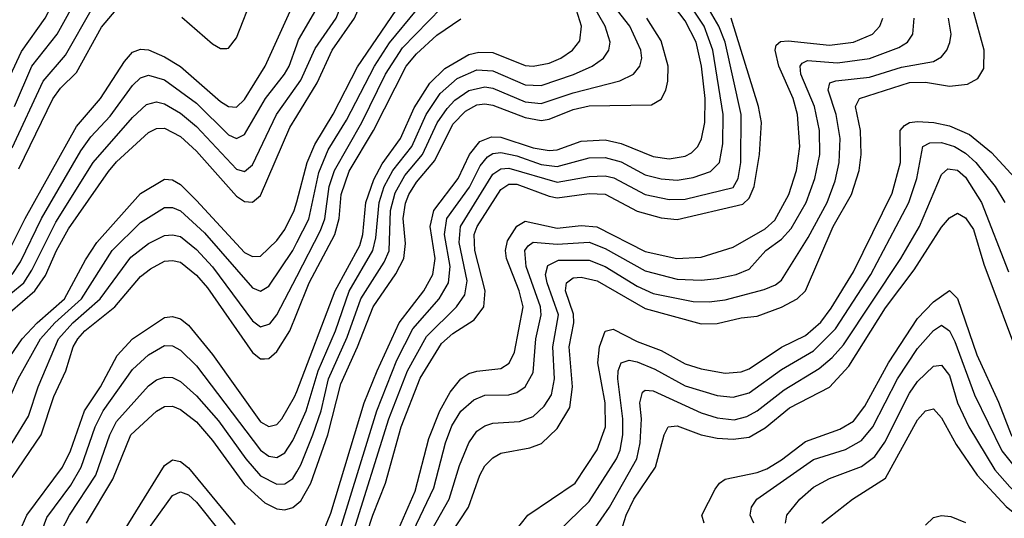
# Model space of a CAD drawing. Header units: inches. Extents: x 990535 to 1117859, y 769386 to 892122.
# Tile 597 of 656: x 1089308 to 1091767, y 817882 to 819126. Entities that reach past the tile are written whole.
import ezdxf

# ---------------------------------------------------------------- set-up
doc = ezdxf.new("R2010")
doc.units = ezdxf.units.IN
doc.header["$MEASUREMENT"] = 0
doc.layers.add('B0881', color=7, linetype='Continuous')
doc.layers.add('B0891', color=7, linetype='Continuous')

msp = doc.modelspace()

# ---------------------------------------------------------------- linework, layer by layer
at = {"layer": 'B0881', "color": 5}
for points, elevation in [([(1089250, 818912.8), (1089312.9, 819047.1), (1089372.2, 819130), (1089419.6, 819220.5), (1089490, 819328.2), (1089521, 819359), (1089550, 819377.9), (1089590, 819391.9), (1089650, 819395.2), (1089669.8, 819410), (1089667, 819433), (1089634.7, 819514.7), (1089621.4, 819570), (1089621.9, 819630), (1089638.4, 819681.6), (1089662.4, 819730), (1089699.4, 819780.6), (1089730, 819809.7), (1089788.7, 819850), (1089815.2, 819884.8), (1089871.3, 820000)], 4280), ([(1089295.4, 818910), (1089339.1, 819010), (1089402.1, 819090), (1089457.2, 819190), (1089530, 819288.5), (1089570, 819313.9), (1089610, 819315.4), (1089672.8, 819292.8), (1089770, 819243.8), (1089790.4, 819250), (1089800.5, 819290), (1089790, 819375.6), (1089773.8, 819410), (1089710, 819487.8), (1089682.6, 819530), (1089659.9, 819590), (1089664.2, 819630), (1089690, 819686.8), (1089716.3, 819723.7), (1089746, 819754), (1089810, 819800.7), (1089841.2, 819838.8), (1089922.8, 820000)], 4260), ([(1089277.9, 818542.1), (1089321.9, 818630), (1089450, 818860.1), (1089510.5, 818930), (1089570, 819022.2), (1089590, 819044.9), (1089610, 819052.8), (1089630, 819051), (1089670, 819033.7), (1089710, 819009.2), (1089810, 818922.5), (1089830, 818909.4), (1089850, 818908.1), (1089870, 818926.7), (1089921, 819010), (1090000, 819185)], 4180), ([(1089712.8, 819132.8), (1089790, 819066.3), (1089810, 819054), (1089825.3, 819054.7), (1089830, 819055.2), (1089850, 819081.3), (1089892.3, 819190)], 4220), ([(1089306.2, 818753.8), (1089391.2, 818928.8), (1089410, 818955.6), (1089450, 818994.6), (1089512.6, 819107.4), (1089558.6, 819161.4)], 4220), ([(1089290, 818806.6), (1089366.9, 818973.1), (1089422.4, 819037.6), (1089490, 819155.8)], 4240), ([(1089289.2, 818490), (1089310, 818522.2), (1089362.9, 818630), (1089461, 818799), (1089486.1, 818833.9), (1089534.1, 818885.9), (1089590, 818962.1), (1089610, 818981.2), (1089630, 818987.7), (1089670, 818975.9), (1089750, 818917.8), (1089830, 818839.2), (1089850, 818830.1), (1089870, 818839.4), (1089921.9, 818930), (1089969.9, 818990), (1089980.9, 819010), (1090000, 819063.4)], 4160), ([(1088818.1, 817870), (1088834, 817966), (1088881.6, 818098.5), (1088903.2, 818136.8), (1088930, 818159.9), (1088970, 818177.1), (1089030, 818192), (1089070, 818214.6), (1089220.2, 818390), (1089318.5, 818470), (1089339.1, 818500.9), (1089398.7, 818621.3), (1089491.5, 818770), (1089590, 818882.5), (1089625.2, 818914.8), (1089650, 818921.2), (1089670, 818916.1), (1089710, 818893.2), (1089750, 818859.8), (1089850, 818753.4), (1089870, 818747.6), (1089890, 818764), (1089949.7, 818890), (1090000, 818961.1)], 4140), ([(1089252.7, 818370), (1089346.2, 818450), (1089372.5, 818487.5), (1089399.9, 818550), (1089430, 818604.2), (1089530, 818747.8), (1089550, 818771.7), (1089630, 818845), (1089650, 818855), (1089670, 818855.7), (1089710, 818835.1), (1089750, 818798.1), (1089850, 818686.2), (1089870, 818672.2), (1089890, 818670.5), (1089910, 818687.5), (1089982.6, 818857.4), (1090000, 818885.7)], 4120), ([(1089222.8, 818197.2), (1089314.7, 818330), (1089351.8, 818370), (1089420.5, 818430), (1089472.9, 818527.1), (1089501.2, 818570), (1089610, 818692.6), (1089670, 818728.3), (1089690, 818726.8), (1089710, 818714.8), (1089750, 818674.8), (1089870, 818545.4), (1089890, 818535.2), (1089910, 818536.5), (1089950, 818574.9), (1089970, 818603), (1089994, 818650), (1090000, 818672.1)], 4080), ([(1089041.6, 817830), (1089066, 817934), (1089081.7, 817970), (1089106.3, 817993.7), (1089170, 818030.5), (1089212.3, 818070), (1089270, 818150.1), (1089304.2, 818230), (1089360.7, 818330), (1089396.4, 818370), (1089462.5, 818430), (1089539.4, 818550), (1089610, 818620.1), (1089670, 818657.5), (1089690, 818657.3), (1089710, 818649.1), (1089770, 818594.2), (1089890, 818457.3), (1089910, 818449.2), (1089930, 818461), (1089990, 818550.5), (1090000, 818569.9)], 4060), ([(1089110, 817876.3), (1089119.7, 817910), (1089132.2, 817927.8), (1089242.6, 818010), (1089289.3, 818070), (1089330, 818137), (1089354.2, 818210), (1089405.1, 818330), (1089441, 818370), (1089509.7, 818430), (1089586, 818534), (1089630, 818567.8), (1089670, 818587.6), (1089690, 818589.4), (1089710, 818585.1), (1089750, 818552.9), (1089789.7, 818509.7), (1089890, 818375.1), (1089910, 818360.1), (1089932.9, 818367.1), (1089950.5, 818389.5), (1090000, 818485)], 4040), ([(1089290, 817984), (1089361.6, 818090), (1089393.9, 818186.1), (1089423.5, 818250), (1089441.7, 818310), (1089453.7, 818330), (1089470.8, 818350), (1089546.3, 818410), (1089610, 818485.8), (1089635.2, 818504.8), (1089670, 818523.7), (1089690, 818525.6), (1089710, 818521.1), (1089750, 818488.7), (1089777.2, 818457.2), (1089890, 818295.6), (1089910, 818279.9), (1089919.7, 818280.3), (1089930, 818280.7), (1089950, 818298.1), (1089982.7, 818350), (1090000, 818392.9)], 4020), ([(1089308.6, 817850), (1089326.3, 817890), (1089415.6, 818010), (1089435.3, 818050), (1089469.8, 818150.2), (1089510.2, 818210), (1089551.7, 818288.3), (1089589.8, 818330.2), (1089670, 818383.1), (1089690, 818386), (1089710, 818379.7), (1089730, 818363.7), (1089790, 818290.5), (1089910, 818122.9), (1089930, 818110.9), (1089950, 818115.9), (1089963, 818130), (1089994.8, 818185.2), (1090000, 818198.8)], 3980), ([(1089355.9, 817830), (1089376.2, 817883.8), (1089435.7, 817964.3), (1089462.2, 818010), (1089496.6, 818110), (1089517, 818150), (1089590, 818253.3), (1089629.9, 818290), (1089670, 818313.3), (1089690, 818312.2), (1089710, 818301.3), (1089750, 818262.1), (1089910, 818051.8), (1089930, 818037.1), (1089950, 818033.5), (1089970, 818045.7), (1089990, 818076), (1090000, 818098.1)], 3960), ([(1089412.3, 817850), (1089432.9, 817890), (1089498.4, 817990), (1089533.2, 818090), (1089550, 818123.4), (1089630, 818212.5), (1089650, 818227.8), (1089670, 818234.6), (1089690, 818233.4), (1089710, 818223.2), (1089750, 818188), (1089805.1, 818125.1), (1089872.6, 818030), (1089910, 817988), (1089950, 817967), (1089970, 817967.8), (1089990, 817981.5), (1090000, 817998.3)], 3940), ([(1089474.8, 817870), (1089540.6, 817979.4), (1089585.9, 818090), (1089650, 818149.7), (1089670, 818161.1), (1089690, 818161.5), (1089710, 818153.1), (1089750, 818122.4), (1089790, 818075.9), (1089870, 817966.1), (1089920.7, 817920.7), (1089950, 817905.4), (1089970, 817902.9), (1089990, 817908.7), (1090000, 817917.3)], 3920), ([(1089570, 817852.5), (1089670, 818013.8), (1089690, 818027.9), (1089710, 818023.8), (1089730, 818008.1), (1089846.5, 817866.5)], 3880), ([(1089625.5, 817850), (1089690, 817938.7), (1089710, 817948.4), (1089730, 817940.3), (1089750, 817921.9), (1089808.6, 817848.6)], 3860)]:
    msp.add_lwpolyline(points, dxfattribs=dict(at, elevation=elevation))
at = {"layer": 'B0891', "color": 5}
for points, elevation in [([(1090000, 818961.1), (1090010, 818975.3), (1090045.7, 819054.3), (1090098.4, 819130), (1090121.7, 819190), (1090121.3, 819230), (1090086.4, 819330), (1090062.1, 819450), (1090017, 819550), (1090007.8, 819590), (1090016.8, 819610), (1090097.5, 819690), (1090120.9, 819719.1), (1090136.7, 819750), (1090163.6, 819836.4), (1090250, 819950.5), (1090270, 819970.1), (1090327.5, 820000)], 4140), ([(1090000, 818885.7), (1090051, 818969), (1090088.9, 819050), (1090143.9, 819130), (1090170.4, 819190), (1090170.2, 819230), (1090127.7, 819330), (1090095.7, 819470), (1090056.5, 819550), (1090051.3, 819570), (1090055, 819590), (1090130.5, 819649.5), (1090158.7, 819681.3), (1090174.4, 819710), (1090203.5, 819810), (1090277.4, 819902.6), (1090310, 819926.5), (1090421.1, 819958.9), (1090436.4, 819970), (1090447.5, 819992.5), (1090447.5, 820000)], 4120), ([(1090000, 819063.4), (1090004.4, 819075.6), (1090059.8, 819170), (1090068.4, 819210), (1090065.4, 819250), (1090048.1, 819310), (1090027.6, 819430), (1090000, 819497.6)], 4160), ([(1090000, 818098.1), (1090023.4, 818150), (1090053.3, 818250), (1090096.8, 818350), (1090131.1, 818448.9), (1090190.4, 818550), (1090197.9, 818582.1), (1090205.6, 818670), (1090218.7, 818710), (1090240.3, 818750), (1090287.4, 818810), (1090323.2, 818890), (1090358, 818942), (1090400.5, 818979.5), (1090450, 819001.1), (1090490, 818998.8), (1090570, 818963.5), (1090610, 818962.1), (1090690.8, 818989.1), (1090737.8, 819010), (1090766.2, 819030), (1090779.7, 819050), (1090782.8, 819070), (1090770.5, 819110), (1090666.7, 819290)], 3960), ([(1090066.8, 817850), (1090085.3, 817894.7), (1090168.8, 818170), (1090201.2, 818250), (1090255.8, 818370), (1090317.1, 818450), (1090340, 818490), (1090345.9, 818530), (1090333.6, 818610), (1090342, 818650), (1090403.4, 818730), (1090431.3, 818790), (1090457.6, 818822.4), (1090486, 818834), (1090510, 818832.9), (1090590, 818806.5), (1090630, 818799.6), (1090650, 818801.3), (1090710, 818823.1), (1090770, 818826.4), (1090810, 818817.2), (1090890, 818784.5), (1090930, 818779.4), (1090970, 818785.5), (1090986.1, 818794), (1091001.1, 818810), (1091010.8, 818829.2), (1091019.2, 818870), (1091020.1, 818930), (1091010.7, 819010), (1090997.1, 819070), (1090970, 819123.4), (1090874.3, 819250)], 3880), ([(1090110, 817859.4), (1090199.7, 818150), (1090250, 818276.7), (1090290, 818354.6), (1090355.4, 818430), (1090379.2, 818470), (1090383.1, 818510), (1090369.1, 818590), (1090374.9, 818630), (1090431.7, 818708.3), (1090458.2, 818761.8), (1090476.3, 818783.7), (1090490, 818792), (1090510, 818794.9), (1090550, 818786.2), (1090610, 818765), (1090650, 818760.1), (1090730, 818781.3), (1090770, 818782.5), (1090810, 818771.4), (1090870, 818739.2), (1090910, 818728.8), (1090950, 818725.8), (1090990, 818732.2), (1091032.9, 818747.1), (1091055.4, 818770), (1091063.8, 818816.2), (1091064.9, 818890), (1091038.6, 819050), (1091017.1, 819110), (1090951.7, 819210)], 3860), ([(1090000, 817998.3), (1090010, 818015.1), (1090039.9, 818090), (1090061.2, 818150), (1090079.4, 818230), (1090126, 818334), (1090160, 818430), (1090218.7, 818521.3), (1090230.8, 818549.2), (1090234.4, 818650), (1090245.8, 818694.2), (1090270, 818737.6), (1090313.7, 818790), (1090351.1, 818868.9), (1090375.3, 818904.7), (1090394.6, 818925.4), (1090430, 818949.6), (1090470, 818958.9), (1090490, 818955), (1090570, 818921.3), (1090610, 818917), (1090690, 818943.4), (1090806.5, 818973.5), (1090840.6, 818990), (1090856.6, 819010), (1090861.3, 819030), (1090859.4, 819050), (1090831.8, 819110), (1090760.6, 819200.6)], 3940), ([(1090000, 818485), (1090059.7, 818600.3), (1090070.3, 818629.7), (1090081.3, 818710), (1090094.3, 818750), (1090162.7, 818870), (1090221.5, 818990), (1090263.8, 819056.2), (1090394.1, 819190)], 4040), ([(1090138.9, 817841.1), (1090230.1, 818130), (1090276.6, 818250), (1090324.1, 818335.9), (1090399.1, 818410), (1090420.1, 818439.9), (1090425.7, 818474.3), (1090405.7, 818570), (1090408.6, 818610), (1090490, 818740.7), (1090510, 818753.7), (1090530, 818755.5), (1090650, 818721.1), (1090730, 818735), (1090770, 818737), (1090791.5, 818731.5), (1090870, 818690.3), (1090930, 818677.6), (1090970, 818678.3), (1091090, 818707.9), (1091102.2, 818730), (1091108.6, 818770), (1091109.7, 818890), (1091070, 819070), (1091054.2, 819110), (1091018.9, 819170)], 3840), ([(1090000, 818198.8), (1090095.9, 818450), (1090157.5, 818562.5), (1090165.2, 818590), (1090172.9, 818670), (1090192.5, 818727.5), (1090213.7, 818766.3), (1090259.3, 818830), (1090293.3, 818906.7), (1090332, 818968), (1090370, 819004.8), (1090430, 819039), (1090455.1, 819044.9), (1090490, 819044), (1090570, 819012.2), (1090590, 819010.1), (1090630, 819017.8), (1090659.3, 819030), (1090689, 819050), (1090706.5, 819073.5), (1090710.8, 819110), (1090698.9, 819150)], 3980), ([(1090000, 818672.1), (1090026.4, 818770), (1090045.5, 818814.5), (1090090.8, 818890.8), (1090151.6, 819008.4), (1090248.7, 819150)], 4080), ([(1090000, 818569.9), (1090030, 818628.1), (1090055.3, 818744.7), (1090078.9, 818801.1), (1090124.3, 818875.7), (1090194.4, 819010), (1090231.5, 819068.5), (1090298.9, 819150)], 4060), ([(1090362.9, 817810), (1090429, 817910), (1090457.5, 817990), (1090470, 818012.8), (1090490, 818032.9), (1090510, 818044.2), (1090582.3, 818057.7), (1090611.1, 818068.9), (1090650, 818106.4), (1090681.6, 818158.4), (1090688.2, 818210), (1090680.2, 818310), (1090692.2, 818370), (1090691.1, 818391.1), (1090671.5, 818450), (1090673.6, 818470), (1090690, 818481.7), (1090710, 818483.9), (1090750, 818474.7), (1090870, 818405.7), (1091010, 818367.7), (1091050, 818368.5), (1091110, 818382.2), (1091150, 818386.2), (1091210, 818408.9), (1091249.5, 818430), (1091270.4, 818450), (1091339.3, 818610), (1091385.4, 818690), (1091404.2, 818750), (1091409.2, 818790), (1091407.4, 818850), (1091395, 818910), (1091405.5, 818930), (1091530, 818969.6), (1091570, 818970), (1091630, 818960.6), (1091674.5, 818965.5), (1091700.7, 818979.3), (1091715.8, 819004.2), (1091716.7, 819050), (1091688.6, 819150)], 3720), ([(1090000, 817917.3), (1090010, 817925.8), (1090035.3, 817970), (1090077.5, 818090), (1090110, 818217.6), (1090152.2, 818310), (1090190.6, 818409.4), (1090247.8, 818492.2), (1090267.2, 818530), (1090272, 818568), (1090265.8, 818630), (1090271.4, 818668.6), (1090279.7, 818690), (1090299.1, 818720.9), (1090344.9, 818775.1), (1090390, 818865.5), (1090421.8, 818898.2), (1090450, 818913.5), (1090470, 818916.2), (1090490, 818912.7), (1090570, 818882.1), (1090610, 818874.7), (1090630, 818877.7), (1090690, 818902.5), (1090730, 818911.1), (1090886.1, 818913.9), (1090910, 818927.6), (1090921.5, 818950), (1090926.9, 818973.1), (1090927.2, 819010), (1090910, 819073.7), (1090874.2, 819130)], 3920), ([(1090000, 818392.9), (1090031.1, 818470), (1090095.3, 818590), (1090105.7, 818630), (1090110.8, 818690), (1090131.4, 818748.6), (1090191.5, 818850), (1090272.9, 819010), (1090298.8, 819041.2), (1090350, 819087.4), (1090410, 819128.5)], 4020), ([(1090130.7, 817709.3), (1090190, 817890), (1090221.3, 817970), (1090260.9, 818110), (1090308.2, 818231.8), (1090361.6, 818318.4), (1090390, 818343.1), (1090442.8, 818377.2), (1090467.5, 818410), (1090470.6, 818450), (1090444.8, 818550), (1090443.2, 818590), (1090450.9, 818610), (1090510, 818702.2), (1090530, 818715.6), (1090550, 818715.7), (1090630, 818685.5), (1090650, 818682.1), (1090730, 818692.3), (1090770, 818690.5), (1090850, 818648.6), (1090910, 818632), (1090950, 818627.7), (1091113.7, 818666.3), (1091130, 818680.8), (1091141.9, 818710), (1091155.8, 818790), (1091160.7, 818870), (1091152.8, 818910), (1091084.8, 819130)], 3820), ([(1090243.4, 817830), (1090295.7, 817950), (1090330, 818080.8), (1090357.4, 818150), (1090383.4, 818196.6), (1090410, 818230.1), (1090430, 818243.5), (1090450, 818249.4), (1090510, 818255.7), (1090530.6, 818269.4), (1090543.6, 818296.4), (1090565.4, 818410), (1090555.5, 818450), (1090523.9, 818530), (1090520.9, 818550), (1090525.9, 818574), (1090550, 818611.3), (1090570, 818623.4), (1090650, 818606), (1090710, 818612.7), (1090749.2, 818609.2), (1090870, 818547.4), (1090949.4, 818530.6), (1091010, 818534), (1091090, 818558.4), (1091170, 818604.1), (1091194.1, 818625.9), (1091228.9, 818690), (1091247.9, 818750), (1091256.4, 818810), (1091250.4, 818890), (1091239.3, 818930), (1091203.8, 819010), (1091194.4, 819050), (1091197.4, 819062.6), (1091207.9, 819072.1), (1091226.7, 819073.3), (1091330, 819063.1), (1091390.2, 819069.8), (1091437.3, 819090), (1091455.5, 819110), (1091463.4, 819130)], 3780), ([(1090290.4, 817850), (1090342.3, 817957.7), (1090371.7, 818070), (1090387.3, 818112.7), (1090410, 818149.7), (1090442, 818178), (1090470, 818189.1), (1090530, 818190.4), (1090550, 818195.6), (1090570.4, 818210), (1090590, 818246), (1090596.8, 818330), (1090610.2, 818390), (1090608.5, 818410), (1090572.6, 818510), (1090569.4, 818550), (1090578.2, 818561.8), (1090590, 818570.9), (1090650, 818566.1), (1090730, 818571.5), (1090770, 818555.3), (1090870, 818499.2), (1090950, 818478.4), (1091010, 818476.5), (1091050, 818480.7), (1091097.2, 818490), (1091130, 818503.6), (1091171.2, 818550), (1091210, 818578.8), (1091234.5, 818605.5), (1091272.1, 818670), (1091293.7, 818730), (1091305.7, 818790), (1091305.3, 818850), (1091292.6, 818910), (1091258.5, 818990), (1091256.7, 819010), (1091262.1, 819017.9), (1091275.6, 819024.4), (1091350, 819019), (1091430, 819029.1), (1091503.3, 819056.7), (1091525.4, 819070), (1091538.5, 819090), (1091542, 819130)], 3760), ([(1090326.3, 817833.7), (1090381, 817930), (1090406.4, 818013.6), (1090430, 818070.1), (1090450, 818099.3), (1090470, 818112.6), (1090490, 818119.1), (1090556.3, 818123.6), (1090590, 818135.9), (1090618, 818162), (1090635.8, 818190), (1090643.6, 818230), (1090639.3, 818310), (1090653.8, 818390), (1090625, 818470), (1090621.5, 818490), (1090626.9, 818513.1), (1090653.6, 818526.4), (1090730, 818526.1), (1090770, 818510.7), (1090850, 818461.2), (1090890, 818442.9), (1090990, 818423), (1091030, 818422.1), (1091070, 818427.4), (1091167.3, 818452.7), (1091195.3, 818464.7), (1091210, 818476.5), (1091277, 818583), (1091324.3, 818670), (1091344.4, 818724.4), (1091354.2, 818770), (1091357, 818830), (1091347.2, 818890), (1091327, 818950), (1091331.4, 818968.6), (1091345.9, 818974.1), (1091430, 818983), (1091510, 819008), (1091590, 819022.2), (1091610, 819033.5), (1091623.1, 819050), (1091630.6, 819069.4), (1091633.6, 819090), (1091627.1, 819130)], 3740), ([(1090529.4, 817830), (1090576.9, 817890), (1090695.6, 817970), (1090750, 818052.5), (1090771.1, 818110), (1090770, 818170), (1090752.2, 818270), (1090756.3, 818310), (1090770, 818348.8), (1090790, 818353.9), (1090850, 818323.5), (1090910, 818301.1), (1090970, 818267.1), (1091010, 818254.6), (1091070, 818244.1), (1091110, 818247.7), (1091130, 818254.8), (1091210, 818309), (1091270, 818338.5), (1091308.4, 818371.6), (1091334, 818406), (1091390, 818497.1), (1091486.4, 818693.6), (1091507.1, 818770), (1091506.8, 818850), (1091517.5, 818862.5), (1091530, 818869.5), (1091550, 818871.9), (1091590.5, 818869.5), (1091630, 818861.7), (1091679.8, 818839.8), (1091734.9, 818794.9), (1091850, 818669.2)], 3680), ([(1090653.4, 817850), (1090730, 817924.2), (1090798.6, 818030), (1090807.8, 818052.2), (1090814.5, 818090), (1090814.5, 818130), (1090801.8, 818230), (1090802.6, 818250), (1090810.3, 818269.7), (1090830, 818276.9), (1090850, 818272.8), (1090894.2, 818254.2), (1090970, 818212.9), (1091050, 818188.1), (1091090, 818183.9), (1091130, 818195.4), (1091210, 818253.7), (1091290, 818299.9), (1091345.4, 818354.6), (1091433.5, 818490), (1091528.1, 818670), (1091548.7, 818730), (1091563, 818810), (1091581.1, 818818.9), (1091610, 818819.4), (1091642.1, 818810), (1091670, 818793.5), (1091695.5, 818770), (1091744.2, 818710), (1091768.3, 818670)], 3660), ([(1090739.7, 817850), (1090780.9, 817910), (1090849, 818030), (1090857.8, 818070), (1090860.9, 818130), (1090856.5, 818170), (1090863.4, 818196.6), (1090870, 818201.7), (1090890, 818199.9), (1091010, 818145.1), (1091050, 818132.5), (1091092, 818128), (1091124.1, 818135.9), (1091150, 818149.8), (1091217.3, 818202.7), (1091304.1, 818255.9), (1091336.9, 818283.1), (1091364.9, 818315.1), (1091508.1, 818530), (1091555.1, 818610), (1091610, 818739.8), (1091625.5, 818754.5), (1091650, 818750.4), (1091670, 818732.9), (1091709.5, 818670), (1091777.3, 818497.3)], 3640), ([(1090809.9, 817850), (1090822.7, 817890), (1090841.9, 817930), (1090896, 818010), (1090917.1, 818090), (1090927.1, 818110), (1090950, 818113), (1091009.9, 818090.1), (1091050, 818081.9), (1091090, 818079.4), (1091130, 818084.6), (1091170, 818108.1), (1091230, 818157.6), (1091330.5, 818209.5), (1091378.4, 818261.6), (1091470, 818407.6), (1091542, 818502), (1091610, 818608.3), (1091630, 818632.2), (1091650, 818643.3), (1091670, 818632.2), (1091690, 818602.4), (1091715.9, 818515.9), (1091810, 818265)], 3620), ([(1091017.1, 817870), (1091011.3, 817890), (1091045.1, 817954.9), (1091055.3, 817970), (1091070, 817979.7), (1091150, 817996.3), (1091174.2, 818005.8), (1091210, 818027.6), (1091270, 818074), (1091355.8, 818104.2), (1091390, 818124.8), (1091418.5, 818161.5), (1091477.5, 818270), (1091550, 818380.6), (1091590, 818421.9), (1091630, 818450.1), (1091650, 818430.1), (1091697.9, 818290), (1091752, 818172), (1091783.8, 818090), (1091810, 818049.8), (1091870, 817993.2), (1091990, 817912.6), (1092070, 817877.5)], 3580), ([(1091141.6, 817870), (1091131.8, 817890), (1091135.5, 817910), (1091149.2, 817930), (1091290, 818028.8), (1091370, 818053.7), (1091410, 818075.9), (1091438.2, 818110), (1091500.3, 818230), (1091550, 818305.8), (1091590, 818350.5), (1091610, 818364.1), (1091630, 818350.1), (1091643.1, 818323.1), (1091692.3, 818190), (1091760.2, 818050), (1091810, 817989.2), (1091881.7, 817930), (1091990, 817867.5)], 3560), ([(1091220.1, 817870), (1091224.1, 817890), (1091255.9, 817930), (1091290, 817959.4), (1091330, 817981.6), (1091410, 818011.3), (1091443.7, 818036.3), (1091468.4, 818071.6), (1091530, 818194.2), (1091550, 818223.3), (1091590, 818261.4), (1091610, 818264.3), (1091630, 818238.6), (1091650.2, 818170.2), (1091678.1, 818110), (1091743.2, 818003.2), (1091780.6, 817960.6), (1091830, 817914.8), (1091890, 817874.1)], 3540), ([(1091311.1, 817870), (1091387.3, 817930), (1091470, 817982.3), (1091550, 818128.1), (1091570, 818150.1), (1091590, 818155.1), (1091610, 818132.7), (1091646.2, 818066.2), (1091699.2, 817990), (1091771.2, 817911.2), (1091850, 817847.1)], 3520), ([(1091570, 817865.2), (1091590, 817883.8), (1091610, 817888.7), (1091633.3, 817886.7), (1091670, 817871.3)], 3480)]:
    msp.add_lwpolyline(points, dxfattribs=dict(at, elevation=elevation))

doc.saveas('drawing.dxf')
